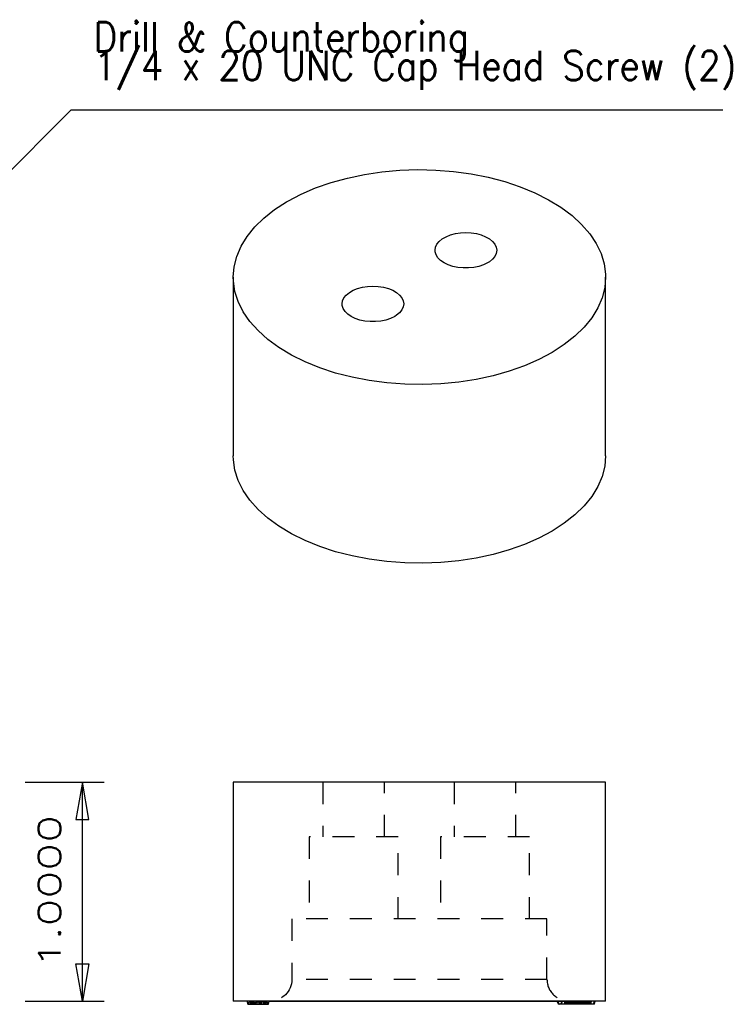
# Model space of a CAD drawing. Header units: inches. Extents: x 3 to 351, y 4 to 271.
# Tile 360 of 530: x 214.56 to 217.73, y 63.1 to 67.6. Entities that reach past the tile are written whole.
import ezdxf
from ezdxf.enums import TextEntityAlignment as Align

# ---------------------------------------------------------------- set-up
doc = ezdxf.new("R2010")
doc.units = ezdxf.units.IN
doc.header["$LTSCALE"] = 0.5
doc.header["$MEASUREMENT"] = 0
doc.linetypes.add('HIDDEN', pattern=[0.225, 0.15, -0.075])
doc.layers.add('MFB', color=7, linetype='Continuous')
doc.layers.add('STR_1', color=7, linetype='Continuous')
doc.styles.add('VERO0-Simplex', font='simplex_.ttf')

# ---------------------------------------------------------------- blocks, each defined once
blk = doc.blocks.new('ArrowheadClosed')
at = {"color": 0}
for p, q in [((0, 0), (-1, 0.176)), ((-1, 0.176), (-1, -0.176)), ((-1, -0.176), (0, 0))]:
    blk.add_line(p, q, dxfattribs=at)

msp = doc.modelspace()

# ---------------------------------------------------------------- linework, layer by layer
at = {"layer": 'MFB', "color": 56, "linetype": 'Continuous'}
for p, q in [((213.8182, 66.2139), (214.7917, 67.1874)), ((214.7917, 67.1874), (218.5917, 67.1874)), ((214.5811, 64.1159), (214.9422, 64.1159)), ((214.8422, 63.1159), (214.8422, 64.1159)), ((214.5811, 63.1159), (214.9422, 63.1159))]:
    msp.add_line(p, q, dxfattribs=at)
at = {"layer": 'STR_1', "color": 9, "linetype": 'Continuous'}
for p, q in [((216.0522, 66.8756), (216.1297, 66.8919)), ((216.1297, 66.8919), (216.2095, 66.9037)), ((216.2095, 66.9037), (216.291, 66.9111)), ((216.291, 66.9111), (216.3733, 66.9138)), ((216.3733, 66.9138), (216.4557, 66.9119)), ((216.4557, 66.9119), (216.5373, 66.9055)), ((216.5373, 66.9055), (216.6175, 66.8945)), ((216.6175, 66.8945), (216.6955, 66.879)), ((215.9073, 66.8305), (215.9778, 66.8551)), ((215.9778, 66.8551), (216.0522, 66.8756)), ((216.6955, 66.879), (216.7705, 66.8593)), ((216.7705, 66.8593), (216.8419, 66.8355)), ((215.7801, 66.7701), (215.8411, 66.8021)), ((215.8411, 66.8021), (215.9073, 66.8305)), ((216.8419, 66.8355), (216.9089, 66.8077)), ((216.9089, 66.8077), (216.971, 66.7764)), ((215.7197, 66.7313), (215.7746, 66.7669)), ((215.7746, 66.7669), (215.7801, 66.7701)), ((216.971, 66.7764), (217.0275, 66.7418)), ((215.6711, 66.6929), (215.7197, 66.7313)), ((217.0275, 66.7418), (217.0779, 66.7041)), ((215.6292, 66.6519), (215.6711, 66.6929)), ((217.0779, 66.7041), (217.1218, 66.6638)), ((217.1218, 66.6638), (217.1587, 66.6213)), ((215.5943, 66.6088), (215.6292, 66.6519)), ((216.5029, 66.6077), (216.5229, 66.6159)), ((216.5229, 66.6159), (216.5452, 66.6218)), ((216.5452, 66.6218), (216.5688, 66.6255)), ((216.5688, 66.6255), (216.5932, 66.6267)), ((216.5932, 66.6267), (216.6177, 66.6255)), ((216.6177, 66.6255), (216.6413, 66.6218)), ((216.6413, 66.6218), (216.6636, 66.6159)), ((216.6636, 66.6159), (216.6836, 66.6077)), ((217.1587, 66.6213), (217.1883, 66.5768)), ((215.5669, 66.5639), (215.5943, 66.6088)), ((216.4548, 66.5597), (216.4611, 66.5733)), ((216.4611, 66.5733), (216.4715, 66.5861)), ((216.4715, 66.5861), (216.4855, 66.5977)), ((216.4855, 66.5977), (216.5029, 66.6077)), ((216.6836, 66.6077), (216.701, 66.5977)), ((216.701, 66.5977), (216.715, 66.5861)), ((216.715, 66.5861), (216.7254, 66.5733)), ((216.7254, 66.5733), (216.7317, 66.5597)), ((217.1883, 66.5768), (217.2103, 66.531)), ((215.5471, 66.5177), (215.5669, 66.5639)), ((216.4526, 66.5456), (216.4548, 66.5597)), ((216.4532, 66.5385), (216.4526, 66.5456)), ((216.4574, 66.5245), (216.4532, 66.5385)), ((216.7317, 66.5315), (216.7254, 66.5178)), ((216.7317, 66.5597), (216.7339, 66.5456)), ((216.7339, 66.5456), (216.7317, 66.5315)), ((217.2103, 66.531), (217.2245, 66.4841)), ((215.5351, 66.4706), (215.5471, 66.5177)), ((216.4658, 66.5112), (216.4574, 66.5245)), ((216.4781, 66.499), (216.4658, 66.5112)), ((216.4938, 66.4881), (216.4781, 66.499)), ((216.5126, 66.479), (216.4938, 66.4881)), ((216.6927, 66.4881), (216.6739, 66.479)), ((216.701, 66.4934), (216.6927, 66.4881)), ((216.715, 66.505), (216.701, 66.4934)), ((216.7254, 66.5178), (216.715, 66.505)), ((217.2245, 66.4841), (217.2308, 66.4366)), ((215.5311, 66.4231), (215.5351, 66.4706)), ((216.5338, 66.472), (216.5126, 66.479)), ((216.5569, 66.4671), (216.5338, 66.472)), ((216.581, 66.4647), (216.5569, 66.4671)), ((216.6055, 66.4647), (216.581, 66.4647)), ((216.6296, 66.4671), (216.6055, 66.4647)), ((216.6527, 66.472), (216.6296, 66.4671)), ((216.6739, 66.479), (216.6527, 66.472)), ((217.2308, 66.4366), (217.2311, 66.4231)), ((215.5311, 66.4231), (215.5311, 65.6066)), ((215.5317, 66.405), (215.5311, 66.4231)), ((215.5387, 66.3576), (215.5317, 66.405)), ((217.2311, 66.4231), (217.2271, 66.3755)), ((217.2311, 65.6066), (217.2311, 66.4231)), ((215.5537, 66.3108), (215.5387, 66.3576)), ((216.0472, 66.3412), (216.0613, 66.3528)), ((216.0613, 66.3528), (216.0786, 66.3628)), ((216.0786, 66.3628), (216.0987, 66.3709)), ((216.0987, 66.3709), (216.1209, 66.3769)), ((216.1209, 66.3769), (216.1446, 66.3806)), ((216.1446, 66.3806), (216.169, 66.3818)), ((216.169, 66.3818), (216.1934, 66.3806)), ((216.1934, 66.3806), (216.2171, 66.3769)), ((216.2171, 66.3769), (216.2393, 66.3709)), ((216.2393, 66.3709), (216.2594, 66.3628)), ((216.2594, 66.3628), (216.2767, 66.3528)), ((216.2767, 66.3528), (216.2908, 66.3412)), ((217.2271, 66.3755), (217.2152, 66.3284)), ((215.5764, 66.265), (215.5537, 66.3108)), ((216.0284, 66.3006), (216.0305, 66.3147)), ((216.0289, 66.2935), (216.0284, 66.3006)), ((216.0305, 66.3147), (216.0368, 66.3284)), ((216.0368, 66.3284), (216.0472, 66.3412)), ((216.2908, 66.3412), (216.3011, 66.3284)), ((216.3011, 66.3284), (216.3075, 66.3147)), ((216.3075, 66.3147), (216.3096, 66.3006)), ((216.3096, 66.3006), (216.3075, 66.2865)), ((217.2152, 66.3284), (217.1954, 66.2822)), ((215.6067, 66.2208), (215.5764, 66.265)), ((216.0332, 66.2796), (216.0289, 66.2935)), ((216.0415, 66.2663), (216.0332, 66.2796)), ((216.0538, 66.254), (216.0415, 66.2663)), ((216.2908, 66.26), (216.2767, 66.2484)), ((216.3011, 66.2728), (216.2908, 66.26)), ((216.3075, 66.2865), (216.3011, 66.2728)), ((217.1954, 66.2822), (217.1679, 66.2374)), ((215.6443, 66.1784), (215.6067, 66.2208)), ((216.0695, 66.2432), (216.0538, 66.254)), ((216.0883, 66.2341), (216.0695, 66.2432)), ((216.1096, 66.227), (216.0883, 66.2341)), ((216.1326, 66.2222), (216.1096, 66.227)), ((216.1567, 66.2197), (216.1326, 66.2222)), ((216.1812, 66.2197), (216.1567, 66.2197)), ((216.2054, 66.2222), (216.1812, 66.2197)), ((216.2284, 66.227), (216.2054, 66.2222)), ((216.2496, 66.2341), (216.2284, 66.227)), ((216.2684, 66.2432), (216.2496, 66.2341)), ((216.2767, 66.2484), (216.2684, 66.2432)), ((217.1679, 66.2374), (217.133, 66.1942)), ((215.6888, 66.1384), (215.6443, 66.1784)), ((217.133, 66.1942), (217.0911, 66.1533)), ((215.7398, 66.101), (215.6888, 66.1384)), ((217.0911, 66.1533), (217.0425, 66.1148)), ((215.7969, 66.0666), (215.7398, 66.101)), ((216.9877, 66.0793), (216.9271, 66.047)), ((217.0425, 66.1148), (216.9877, 66.0793)), ((215.8595, 66.0356), (215.7969, 66.0666)), ((215.9269, 66.0083), (215.8595, 66.0356)), ((216.9271, 66.047), (216.8615, 66.0182)), ((215.9987, 65.9848), (215.9269, 66.0083)), ((216.7913, 65.9932), (216.7172, 65.9723)), ((216.8615, 66.0182), (216.7913, 65.9932)), ((216.074, 65.9655), (215.9987, 65.9848)), ((216.1522, 65.9505), (216.074, 65.9655)), ((216.2326, 65.9399), (216.1522, 65.9505)), ((216.5604, 65.9434), (216.479, 65.9356)), ((216.64, 65.9557), (216.5604, 65.9434)), ((216.7172, 65.9723), (216.64, 65.9557)), ((216.3144, 65.9339), (216.2326, 65.9399)), ((216.3968, 65.9324), (216.3144, 65.9339)), ((216.479, 65.9356), (216.3968, 65.9324)), ((215.5317, 65.5885), (215.5311, 65.6066)), ((215.5387, 65.5411), (215.5317, 65.5885)), ((217.2311, 65.6066), (217.2271, 65.559)), ((215.5537, 65.4943), (215.5387, 65.5411)), ((217.2271, 65.559), (217.2152, 65.5119)), ((215.5764, 65.4485), (215.5537, 65.4943)), ((217.2152, 65.5119), (217.1954, 65.4657)), ((215.6067, 65.4043), (215.5764, 65.4485)), ((217.1954, 65.4657), (217.1679, 65.4209)), ((215.6443, 65.3619), (215.6067, 65.4043)), ((217.1679, 65.4209), (217.133, 65.3777)), ((215.6888, 65.3219), (215.6443, 65.3619)), ((217.133, 65.3777), (217.0911, 65.3368)), ((215.7398, 65.2845), (215.6888, 65.3219)), ((217.0911, 65.3368), (217.0425, 65.2983)), ((215.7969, 65.2501), (215.7398, 65.2845)), ((217.0425, 65.2983), (216.9877, 65.2628)), ((215.8595, 65.2191), (215.7969, 65.2501)), ((216.9271, 65.2305), (216.8615, 65.2017)), ((216.9877, 65.2628), (216.9271, 65.2305)), ((215.9269, 65.1918), (215.8595, 65.2191)), ((215.9987, 65.1683), (215.9269, 65.1918)), ((216.7913, 65.1767), (216.7172, 65.1558)), ((216.8615, 65.2017), (216.7913, 65.1767)), ((216.074, 65.149), (215.9987, 65.1683)), ((216.1522, 65.134), (216.074, 65.149)), ((216.2326, 65.1234), (216.1522, 65.134)), ((216.64, 65.1392), (216.5604, 65.1269)), ((216.7172, 65.1558), (216.64, 65.1392)), ((216.3144, 65.1174), (216.2326, 65.1234)), ((216.3968, 65.1159), (216.3144, 65.1174)), ((216.479, 65.1191), (216.3968, 65.1159)), ((216.5604, 65.1269), (216.479, 65.1191)), ((217.2311, 64.1159), (215.5311, 64.1159)), ((215.5311, 64.1159), (215.5311, 63.1159)), ((217.2311, 63.1159), (217.2311, 64.1159)), ((217.2311, 63.1159), (215.5311, 63.1159)), ((215.5951, 63.1159), (215.5978, 63.1009)), ((215.6151, 63.1009), (215.6126, 63.1159)), ((215.6924, 63.1009), (215.6951, 63.1159)), ((215.6995, 63.1159), (217.0135, 63.1159)), ((217.0165, 63.1009), (217.0099, 63.1159)), ((217.0195, 63.1009), (217.0135, 63.1159)), ((217.0457, 63.1009), (217.0455, 63.1159)), ((217.0601, 63.1009), (217.0611, 63.1159)), ((217.0759, 63.1009), (217.077, 63.1159)), ((217.0778, 63.1009), (217.0814, 63.1159)), ((217.116, 63.1009), (217.1175, 63.1159)), ((217.1174, 63.1009), (217.1208, 63.1159)), ((217.1276, 63.1009), (217.1275, 63.1159)), ((217.1346, 63.1009), (217.1356, 63.1159)), ((217.1387, 63.1009), (217.1406, 63.1159)), ((217.144, 63.1009), (217.1465, 63.1159)), ((217.1469, 63.1009), (217.1496, 63.1159)), ((217.1485, 63.1009), (217.1491, 63.1131)), ((217.1587, 63.1009), (217.1607, 63.1159)), ((217.163, 63.1009), (217.1656, 63.1159)), ((217.1639, 63.1009), (217.1666, 63.1159)), ((217.178, 63.1009), (217.179, 63.1159)), ((217.1799, 63.1009), (217.1835, 63.1159)), ((215.5978, 63.1009), (215.5982, 63.1009)), ((215.5982, 63.1009), (215.6151, 63.1009)), ((215.6151, 63.1009), (215.6262, 63.1009)), ((215.6262, 63.1009), (215.6783, 63.1009)), ((215.6783, 63.1009), (215.6924, 63.1009)), ((217.0165, 63.1009), (217.0195, 63.1009)), ((217.0457, 63.1009), (217.0195, 63.1009)), ((217.0601, 63.1009), (217.0457, 63.1009)), ((217.0759, 63.1009), (217.0601, 63.1009)), ((217.0778, 63.1009), (217.0759, 63.1009)), ((217.116, 63.1009), (217.0778, 63.1009)), ((217.1174, 63.1009), (217.116, 63.1009)), ((217.1184, 63.1009), (217.1174, 63.1009)), ((217.1184, 63.1009), (217.1181, 63.104)), ((217.1276, 63.1009), (217.1184, 63.1009)), ((217.1346, 63.1009), (217.1276, 63.1009)), ((217.1387, 63.1009), (217.1346, 63.1009)), ((217.144, 63.1009), (217.1387, 63.1009)), ((217.1469, 63.1009), (217.144, 63.1009)), ((217.1485, 63.1009), (217.1469, 63.1009)), ((217.1587, 63.1009), (217.1485, 63.1009)), ((217.163, 63.1009), (217.1587, 63.1009)), ((217.1639, 63.1009), (217.163, 63.1009)), ((217.178, 63.1009), (217.1639, 63.1009)), ((217.1799, 63.1009), (217.178, 63.1009))]:
    msp.add_line(p, q, dxfattribs=at)
at = {"layer": 'STR_1', "color": 254, "linetype": 'HIDDEN'}
for p, q in [((215.9405, 64.1159), (215.9405, 63.8659)), ((216.2217, 63.8659), (216.2217, 64.1159)), ((216.5405, 64.1159), (216.5405, 63.8659)), ((216.8217, 63.8659), (216.8217, 64.1159)), ((216.2842, 63.8659), (215.878, 63.8659)), ((215.878, 63.8659), (215.878, 63.4909)), ((216.2842, 63.4909), (216.2842, 63.8659)), ((216.8842, 63.8659), (216.478, 63.8659)), ((216.478, 63.8659), (216.478, 63.4909)), ((216.8842, 63.4909), (216.8842, 63.8659)), ((216.9637, 63.4909), (215.7986, 63.4909)), ((215.7986, 63.4909), (215.7986, 63.2149)), ((216.9637, 63.2149), (216.9637, 63.4909)), ((216.9637, 63.2149), (215.7986, 63.2149)), ((215.6044, 63.116), (215.6018, 63.1009)), ((215.602, 63.1009), (215.6046, 63.1159)), ((215.6115, 63.1009), (215.6112, 63.1159)), ((215.6119, 63.1009), (215.6122, 63.1159)), ((215.6204, 63.1009), (215.6172, 63.1159)), ((215.619, 63.1009), (215.6215, 63.1159)), ((215.6242, 63.1009), (215.6261, 63.1159)), ((215.6266, 63.1009), (215.6269, 63.1159)), ((215.6296, 63.1009), (215.627, 63.1159)), ((215.6334, 63.1009), (215.636, 63.1159)), ((215.6407, 63.1009), (215.6404, 63.1159)), ((215.6411, 63.1009), (215.6414, 63.1159)), ((215.6471, 63.116), (215.6497, 63.1009)), ((215.6499, 63.1009), (215.6474, 63.1159)), ((215.6509, 63.1009), (215.6506, 63.1159)), ((215.6513, 63.1009), (215.6516, 63.1159)), ((215.6563, 63.1159), (215.6536, 63.1009)), ((215.6538, 63.1009), (215.6563, 63.1159)), ((215.6566, 63.1009), (215.654, 63.1159)), ((215.6567, 63.1009), (215.6541, 63.1159)), ((215.659, 63.1009), (215.6588, 63.1159)), ((215.6594, 63.1009), (215.6597, 63.1159)), ((215.6604, 63.1009), (215.663, 63.1159)), ((215.6606, 63.1009), (215.6633, 63.116)), ((215.6689, 63.1009), (215.6687, 63.1159)), ((215.6693, 63.1009), (215.6696, 63.1159)), ((215.6711, 63.1009), (215.6735, 63.1159)), ((215.6715, 63.1009), (215.6744, 63.1159)), ((215.6766, 63.1009), (215.6741, 63.1159)), ((215.6787, 63.1009), (215.679, 63.1159)), ((215.6805, 63.1009), (215.683, 63.1159)), ((215.6882, 63.1009), (215.6857, 63.1159)), ((215.6885, 63.1009), (215.6858, 63.1159)), ((215.692, 63.1009), (215.6946, 63.1159)), ((217.0099, 63.1159), (217.0099, 63.1159)), ((217.0135, 63.1159), (217.0627, 63.1159)), ((217.0262, 63.1009), (217.0328, 63.1159)), ((217.0285, 63.1009), (217.0345, 63.1159)), ((217.0458, 63.1009), (217.0459, 63.1159)), ((217.049, 63.1009), (217.0485, 63.1159)), ((217.0485, 63.1159), (217.0485, 63.1159)), ((217.0518, 63.1009), (217.055, 63.1159)), ((217.057, 63.1009), (217.052, 63.1159)), ((217.0566, 63.1009), (217.053, 63.1159)), ((217.0607, 63.1009), (217.0566, 63.1159)), ((217.0585, 63.1009), (217.0574, 63.1159)), ((217.0637, 63.1009), (217.0611, 63.1159)), ((217.0619, 63.1009), (217.0617, 63.1159)), ((217.0619, 63.1009), (217.0655, 63.1159)), ((217.0643, 63.1009), (217.0619, 63.1159)), ((217.0643, 63.1009), (217.0632, 63.1159)), ((217.0645, 63.1009), (217.0695, 63.1159)), ((217.0649, 63.1009), (217.0664, 63.1159)), ((217.0649, 63.1009), (217.0686, 63.1159)), ((217.0676, 63.1009), (217.0702, 63.1159)), ((217.0678, 63.1009), (217.0713, 63.1159)), ((217.0682, 63.1009), (217.0711, 63.1159)), ((217.0789, 63.1009), (217.072, 63.1159)), ((217.082, 63.1009), (217.0793, 63.1159)), ((217.0828, 63.1009), (217.0803, 63.1159)), ((217.085, 63.1009), (217.0825, 63.1159)), ((217.0866, 63.1009), (217.083, 63.1159)), ((217.0848, 63.1009), (217.0871, 63.1159)), ((217.0853, 63.1009), (217.0883, 63.1159)), ((217.086, 63.1009), (217.0887, 63.1159)), ((217.0866, 63.1009), (217.0892, 63.1159)), ((217.0886, 63.1009), (217.0873, 63.1159)), ((217.0886, 63.1009), (217.0876, 63.1159)), ((217.0886, 63.1009), (217.0911, 63.1159)), ((217.0905, 63.1009), (217.0888, 63.1159)), ((217.0891, 63.1009), (217.096, 63.1159)), ((217.0904, 63.1009), (217.0917, 63.1159)), ((217.0931, 63.1009), (217.0914, 63.1159)), ((217.0929, 63.1009), (217.0945, 63.1159)), ((217.095, 63.1009), (217.095, 63.1159)), ((217.0951, 63.1009), (217.0951, 63.1159)), ((217.0957, 63.1009), (217.0974, 63.1159)), ((217.0971, 63.1009), (217.0968, 63.1159)), ((217.0996, 63.1009), (217.0969, 63.1159)), ((217.0998, 63.1009), (217.0971, 63.1159)), ((217.1004, 63.1009), (217.0978, 63.1159)), ((217.0979, 63.1009), (217.0979, 63.1159)), ((217.098, 63.1009), (217.098, 63.1159)), ((217.1005, 63.1009), (217.098, 63.1159)), ((217.1002, 63.1009), (217.0988, 63.1159)), ((217.1016, 63.1009), (217.0992, 63.1159)), ((217.1018, 63.1009), (217.0994, 63.1159)), ((217.1001, 63.1009), (217.1038, 63.1159)), ((217.1025, 63.1009), (217.1013, 63.1159)), ((217.1039, 63.1009), (217.1017, 63.1159)), ((217.1023, 63.1009), (217.1037, 63.1159)), ((217.1047, 63.1009), (217.1027, 63.1159)), ((217.1049, 63.1009), (217.1029, 63.1159)), ((217.1036, 63.1009), (217.1063, 63.1159)), ((217.1038, 63.1009), (217.1064, 63.1159)), ((217.1065, 63.1009), (217.1041, 63.1159)), ((217.1042, 63.1009), (217.1068, 63.1159)), ((217.1044, 63.1009), (217.1056, 63.1159)), ((217.1044, 63.1009), (217.1069, 63.1159)), ((217.1077, 63.1009), (217.105, 63.1159)), ((217.1052, 63.1009), (217.1076, 63.1159)), ((217.1054, 63.1009), (217.1078, 63.1159)), ((217.1061, 63.1159), (217.1062, 63.1133)), ((217.1084, 63.1009), (217.1062, 63.1133)), ((217.1076, 63.104), (217.1062, 63.1133)), ((217.1077, 63.1009), (217.1097, 63.1159)), ((217.1078, 63.1009), (217.1098, 63.1159)), ((217.1101, 63.1009), (217.1088, 63.1159)), ((217.1104, 63.1009), (217.109, 63.1159)), ((217.1101, 63.1009), (217.1125, 63.1159)), ((217.1129, 63.1009), (217.1109, 63.1159)), ((217.1116, 63.1009), (217.1143, 63.1159)), ((217.1121, 63.1009), (217.1135, 63.1159)), ((217.1122, 63.1009), (217.1148, 63.1159)), ((217.1122, 63.1041), (217.113, 63.1134)), ((217.1123, 63.1009), (217.1137, 63.1159)), ((217.1128, 63.1009), (217.115, 63.1159)), ((217.1133, 63.1159), (217.113, 63.1134)), ((217.1145, 63.1009), (217.113, 63.1134)), ((217.1149, 63.1009), (217.1142, 63.1159)), ((217.115, 63.1009), (217.1143, 63.1159)), ((217.116, 63.1009), (217.118, 63.1159)), ((217.116, 63.1009), (217.1167, 63.1159)), ((217.1161, 63.1009), (217.1168, 63.1159)), ((217.1181, 63.104), (217.1171, 63.1159)), ((217.1173, 63.1009), (217.1192, 63.1159)), ((217.1202, 63.1009), (217.1215, 63.1159)), ((217.1221, 63.1009), (217.1211, 63.1159)), ((217.1236, 63.1009), (217.1246, 63.1159)), ((217.1246, 63.1009), (217.124, 63.1159)), ((217.1248, 63.1009), (217.1242, 63.1159)), ((217.1255, 63.1009), (217.126, 63.1159)), ((217.1257, 63.1009), (217.1262, 63.1159)), ((217.1277, 63.1009), (217.1277, 63.1159)), ((217.1291, 63.1009), (217.129, 63.1159)), ((217.1291, 63.1009), (217.1292, 63.1159)), ((217.1299, 63.1009), (217.1298, 63.1159)), ((217.13, 63.1009), (217.1301, 63.1159)), ((217.13, 63.1009), (217.13, 63.1159)), ((217.1301, 63.1009), (217.1302, 63.1159)), ((217.1331, 63.1009), (217.1321, 63.1159)), ((217.1334, 63.1009), (217.1334, 63.1159)), ((217.1335, 63.1009), (217.1336, 63.1159)), ((217.1336, 63.1009), (217.1336, 63.1159)), ((217.1337, 63.1009), (217.1338, 63.1159)), ((217.1359, 63.1009), (217.134, 63.1159)), ((217.1365, 63.1009), (217.1352, 63.1159)), ((217.138, 63.1009), (217.1375, 63.1159)), ((217.1382, 63.1009), (217.1376, 63.1159)), ((217.1404, 63.1009), (217.1379, 63.1159)), ((217.1384, 63.1009), (217.1396, 63.1159)), ((217.1407, 63.1009), (217.1386, 63.1159)), ((217.1389, 63.1009), (217.1395, 63.1159)), ((217.1391, 63.1009), (217.1396, 63.1159)), ((217.1424, 63.1009), (217.1398, 63.1159)), ((217.143, 63.1009), (217.1403, 63.1159)), ((217.1417, 63.1009), (217.1437, 63.1159)), ((217.1427, 63.1009), (217.1459, 63.1159)), ((217.1437, 63.1009), (217.1458, 63.1159)), ((217.1463, 63.1009), (217.1488, 63.1159)), ((217.1475, 63.1009), (217.1467, 63.1159)), ((217.1477, 63.1009), (217.147, 63.1159)), ((217.1488, 63.1009), (217.1495, 63.1159)), ((217.1491, 63.1131), (217.1492, 63.1159)), ((217.1513, 63.1009), (217.15, 63.1159)), ((217.1514, 63.1009), (217.1501, 63.1159)), ((217.1533, 63.1009), (217.1546, 63.1159)), ((217.1534, 63.1009), (217.1547, 63.1159)), ((217.1557, 63.1009), (217.1537, 63.1159)), ((217.1559, 63.1009), (217.1539, 63.1159)), ((217.1582, 63.1009), (217.1558, 63.1159)), ((217.1585, 63.1009), (217.156, 63.1159)), ((217.1592, 63.1009), (217.1566, 63.1159)), ((217.1594, 63.1009), (217.1568, 63.1159)), ((217.1599, 63.1009), (217.1572, 63.1159)), ((217.16, 63.1009), (217.1573, 63.1159)), ((217.1589, 63.1009), (217.1609, 63.1159)), ((217.1618, 63.1009), (217.1642, 63.1159)), ((217.162, 63.1009), (217.1645, 63.1159)), ((217.1632, 63.1009), (217.1658, 63.1159)), ((217.164, 63.1009), (217.1667, 63.1159)), ((217.0619, 63.1009), (217.0619, 63.1009)), ((217.1071, 63.1009), (217.1076, 63.104)), ((217.108, 63.1009), (217.1076, 63.104))]:
    msp.add_line(p, q, dxfattribs=at)
at = {"layer": 'STR_1', "color": 96, "linetype": 'Continuous'}
for p, q in [((215.5982, 63.1009), (215.5956, 63.1159)), ((215.6262, 63.1009), (215.626, 63.1159)), ((215.6783, 63.1009), (215.6781, 63.1159))]:
    msp.add_line(p, q, dxfattribs=at)
at = {"layer": 'STR_1', "color": 254, "linetype": 'HIDDEN', "extrusion": (0, 0, -1)}
msp.add_arc((-215.6995, 63.2149), 0.099, 180, 270, dxfattribs=at)
at = {"layer": 'STR_1', "color": 254, "linetype": 'HIDDEN'}
msp.add_arc((217.0627, 63.2149), 0.099, 180, 271.5744, dxfattribs=at)
at = {"layer": 'STR_1', "color": 9, "linetype": 'Continuous'}
msp.add_arc((215.6995, 63.2149), 0.099, 268.4256, 270, dxfattribs=at)

# ---------------------------------------------------------------- block references
at = {"layer": 'MFB', "color": 56, "linetype": 'Continuous', "xscale": 0.170138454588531, "yscale": 0.170138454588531, "zscale": 0.170138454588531, "rotation": 90}
msp.add_blockref('ArrowheadClosed', (214.8422, 64.1159), dxfattribs=at)
at = {"layer": 'MFB', "color": 56, "linetype": 'Continuous', "extrusion": (0, 0, -1), "xscale": 0.170138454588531, "yscale": 0.170138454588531, "zscale": 0.170138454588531, "rotation": 270}
msp.add_blockref('ArrowheadClosed', (-214.8422, 63.1159), dxfattribs=at)

# ---------------------------------------------------------------- texts
at = {"layer": 'MFB', "color": 7, "linetype": 'Continuous', "style": 'VERO0-Simplex', "width": 1.410379}
msp.add_text('1.0000', height=0.1, rotation=90, dxfattribs=at).set_placement((214.7422, 63.2659), (214.7422, 63.9659), align=Align.FIT)
at = {"layer": 'MFB', "color": 7, "linetype": 'Continuous', "insert": (214.8917, 67.5874), "char_height": 0.13375, "attachment_point": 1, "line_spacing_factor": 0.5875, "style": 'VERO0-Simplex'}
msp.add_mtext('Drill & Counterboring\\P1/4 x 20 UNC Cap Head Screw (2)', dxfattribs=at)

doc.saveas('drawing.dxf')
